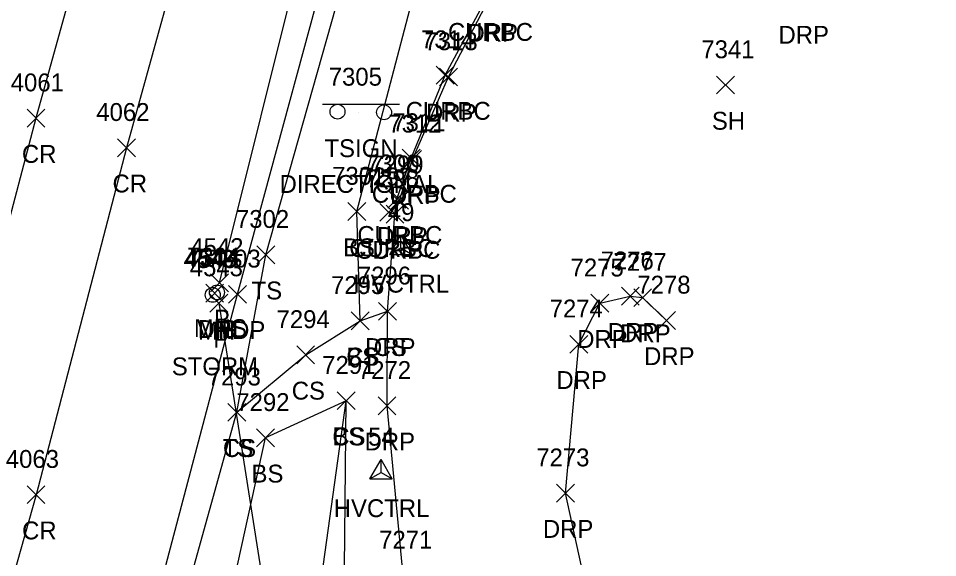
# Model space of a CAD drawing. Extents: x 1462089 to 1464015, y 730534 to 736144.
# Drawn here: x 1462815.5 to 1462918.3, y 732031.3 to 732091.6 of the extents above; entities that cross this region are included whole.
import ezdxf

# ---------------------------------------------------------------- set-up
doc = ezdxf.new("R2010")
doc.units = 0
for name, color, linetype in [('C_A', 7, 'Continuous'), ('C_I', 7, 'Continuous'), ('CPSM', 7, 'Continuous'), ('D_A', 7, 'Continuous'), ('D_I', 7, 'Continuous'), ('D_TIC', 7, 'Continuous'), ('DCP', 7, 'Continuous'), ('L_A', 7, 'Continuous'), ('L_I', 7, 'Continuous'), ('L_TIC', 7, 'Continuous'), ('LELB', 7, 'Continuous'), ('P_A', 7, 'Continuous'), ('P_I', 7, 'Continuous'), ('P_TIC', 7, 'Continuous'), ('PET', 7, 'Continuous'), ('PRC', 7, 'Continuous'), ('R_A', 7, 'Continuous'), ('R_I', 7, 'Continuous'), ('R_TIC', 7, 'Continuous'), ('RC', 7, 'Continuous'), ('RDP', 7, 'Continuous'), ('S_A', 7, 'Continuous'), ('S_C', 7, 'Continuous'), ('S_I', 7, 'Continuous'), ('SSGN', 7, 'Continuous'), ('U_A', 7, 'Continuous'), ('U_C', 7, 'Continuous'), ('U_I', 7, 'Continuous'), ('USMH', 7, 'Continuous'), ('UUMH', 7, 'Continuous')]:
    doc.layers.add(name, color=color, linetype=linetype)

msp = doc.modelspace()

# ---------------------------------------------------------------- linework, layer by layer
at = {"layer": 'CPSM'}
for p, q in [((1462857.03, 732065.23), (1462858.28, 732067.4)), ((1462859.53, 732065.23), (1462858.28, 732067.4)), ((1462858.28, 732065.95), (1462858.28, 732067.4)), ((1462857.03, 732065.23), (1462858.28, 732065.95)), ((1462858.28, 732065.95), (1462858.28, 732065.95)), ((1462858.28, 732065.95), (1462859.53, 732065.23)), ((1462857.03, 732065.23), (1462859.53, 732065.23)), ((1462854.81, 732040.11), (1462856.06, 732042.28)), ((1462857.31, 732040.11), (1462856.06, 732042.28)), ((1462856.06, 732040.83), (1462856.06, 732042.28)), ((1462854.81, 732040.11), (1462856.06, 732040.83)), ((1462856.06, 732040.83), (1462856.06, 732040.83)), ((1462856.06, 732040.83), (1462857.31, 732040.11)), ((1462854.81, 732040.11), (1462857.31, 732040.11))]:
    msp.add_line(p, q, dxfattribs=at)
at = {"layer": 'D_TIC'}
for points in [[(1462836.97, 732061.04), (1462838.97, 732063.04)], [(1462838.97, 732061.04), (1462836.97, 732063.04)], [(1462836.43, 732059.88), (1462838.43, 732061.88)], [(1462838.43, 732059.88), (1462836.43, 732061.88)], [(1462836.91, 732058.78), (1462838.91, 732060.78)], [(1462838.91, 732058.78), (1462836.91, 732060.78)]]:
    msp.add_lwpolyline(points, dxfattribs=at)
at = {"layer": 'DCP'}
for points in [[(1462837.97, 732062.04), (1462856.54, 732136.53)], [(1462837.91, 732059.78), (1462853.38, 731961.34)]]:
    msp.add_lwpolyline(points, dxfattribs=at)
at = {"layer": 'L_TIC'}
for points in [[(1462893.58, 732083.18), (1462895.58, 732085.18)], [(1462895.58, 732083.18), (1462893.58, 732085.18)], [(1462852.35, 732069.02), (1462854.35, 732071.02)], [(1462854.35, 732069.02), (1462852.35, 732071.02)], [(1462842.16, 732064.19), (1462844.16, 732066.19)], [(1462844.16, 732064.19), (1462842.16, 732066.19)], [(1462855.78, 732057.86), (1462857.78, 732059.86)], [(1462857.78, 732057.86), (1462855.78, 732059.86)], [(1462852.72, 732056.79), (1462854.72, 732058.79)], [(1462854.72, 732056.79), (1462852.72, 732058.79)], [(1462852.72, 732056.79), (1462854.72, 732058.79)], [(1462854.72, 732056.79), (1462852.72, 732058.79)], [(1462846.62, 732052.98), (1462848.62, 732054.98)], [(1462848.62, 732052.98), (1462846.62, 732054.98)], [(1462851.16, 732047.86), (1462853.16, 732049.86)], [(1462853.16, 732047.86), (1462851.16, 732049.86)], [(1462851.16, 732047.86), (1462853.16, 732049.86)], [(1462853.16, 732047.86), (1462851.16, 732049.86)], [(1462838.92, 732046.56), (1462840.92, 732048.56)], [(1462840.92, 732046.56), (1462838.92, 732048.56)], [(1462838.92, 732046.56), (1462840.92, 732048.56)], [(1462840.92, 732046.56), (1462838.92, 732048.56)], [(1462842.12, 732043.7), (1462844.12, 732045.7)], [(1462844.12, 732043.7), (1462842.12, 732045.7)], [(1462842.12, 732043.7), (1462844.12, 732045.7)], [(1462844.12, 732043.7), (1462842.12, 732045.7)]]:
    msp.add_lwpolyline(points, dxfattribs=at)
at = {"layer": 'LELB'}
for points in [[(1462816.37, 731942.01), (1462818.75, 731962.46), (1462825.13, 731991.05), (1462833.62, 732024.9), (1462839.92, 732047.56), (1462843.16, 732065.19), (1462853.67, 732102.41), (1462865.22, 732141.66), (1462869.85, 732161.66), (1462877.65, 732189.7)], [(1462853.72, 732057.79), (1462853.35, 732070.02), (1462861.25, 732100.19)], [(1462839.92, 732047.56), (1462847.62, 732053.98), (1462853.72, 732057.79), (1462856.78, 732058.86)], [(1462852.15, 731911.99), (1462840.09, 731955.97), (1462849.98, 731970.9), (1462852.02, 731982.62), (1462852.05, 731996.8), (1462848.5, 732022.51), (1462852.16, 732048.86)], [(1462860.36, 731968.01), (1462858.93, 731978.8), (1462855.88, 731997.09), (1462851.9, 732022.63), (1462852.16, 732048.86), (1462843.12, 732044.7)], [(1462823.13, 731925.94), (1462820.91, 731943.54), (1462821.2, 731963.05), (1462830.68, 731989.8), (1462838.49, 732023.65), (1462843.12, 732044.7)]]:
    msp.add_lwpolyline(points, dxfattribs=at)
at = {"layer": 'P_TIC'}
for points in [[(1462816.44, 732079.47), (1462818.44, 732081.47)], [(1462818.44, 732079.47), (1462816.44, 732081.47)], [(1462826.58, 732076.16), (1462828.58, 732078.16)], [(1462828.58, 732076.16), (1462826.58, 732078.16)], [(1462838.98, 732059.76), (1462840.98, 732061.76)], [(1462840.98, 732059.76), (1462838.98, 732061.76)], [(1462816.45, 732037.34), (1462818.45, 732039.34)], [(1462818.45, 732037.34), (1462816.45, 732039.34)]]:
    msp.add_lwpolyline(points, dxfattribs=at)
at = {"layer": 'PET'}
msp.add_lwpolyline([(1462802.06, 731923.28), (1462812.28, 731956.21), (1462821.9, 731992.29), (1462839.98, 732060.76), (1462852.48, 732106.84), (1462862.07, 732142.21), (1462869.19, 732169.8), (1462878.36, 732205.47), (1462879.39, 732206.83), (1462892.22, 732254.3)], dxfattribs=at)
at = {"layer": 'PRC'}
for points in [[(1462887.36, 732337.75), (1462868.8, 732270.44), (1462856.22, 732222.64), (1462842.42, 732172.51), (1462830.22, 732126.58), (1462817.44, 732080.47), (1462807.22, 732041.67), (1462794.66, 731996.86), (1462782.02, 731950.47), (1462768.89, 731909.84)], [(1462879.05, 732267.64), (1462866.24, 732218.54), (1462852.56, 732169.04), (1462840.4, 732123.53), (1462827.58, 732077.16), (1462817.45, 732038.34), (1462804.76, 731993.39), (1462793.02, 731947.65), (1462779.18, 731905.95)]]:
    msp.add_lwpolyline(points, dxfattribs=at)
at = {"layer": 'R_TIC'}
for points in [[(1462862.22, 732084.29), (1462864.22, 732086.29)], [(1462864.22, 732084.29), (1462862.22, 732086.29)], [(1462862.6, 732084.08), (1462864.6, 732086.08)], [(1462864.6, 732084.08), (1462862.6, 732086.08)], [(1462858.43, 732075.01), (1462860.43, 732077.01)], [(1462860.43, 732075.01), (1462858.43, 732077.01)], [(1462858.56, 732074.86), (1462860.56, 732076.86)], [(1462860.56, 732074.86), (1462858.56, 732076.86)], [(1462856.82, 732070.4), (1462858.82, 732072.4)], [(1462858.82, 732070.4), (1462856.82, 732072.4)], [(1462857.13, 732070.29), (1462859.13, 732072.29)], [(1462859.13, 732070.29), (1462857.13, 732072.29)], [(1462855.91, 732068.94), (1462857.91, 732070.94)], [(1462857.91, 732068.94), (1462855.91, 732070.94)], [(1462856.61, 732068.74), (1462858.61, 732070.74)], [(1462858.61, 732068.74), (1462856.61, 732070.74)], [(1462856.61, 732068.74), (1462858.61, 732070.74)], [(1462858.61, 732068.74), (1462856.61, 732070.74)], [(1462882.94, 732059.55), (1462884.94, 732061.55)], [(1462884.94, 732059.55), (1462882.94, 732061.55)], [(1462879.52, 732058.76), (1462881.52, 732060.76)], [(1462881.52, 732058.76), (1462879.52, 732060.76)], [(1462884.32, 732059.39), (1462886.32, 732061.39)], [(1462886.32, 732059.39), (1462884.32, 732061.39)], [(1462855.78, 732057.86), (1462857.78, 732059.86)], [(1462857.78, 732057.86), (1462855.78, 732059.86)], [(1462886.99, 732056.84), (1462888.99, 732058.84)], [(1462888.99, 732056.84), (1462886.99, 732058.84)], [(1462877.18, 732054.17), (1462879.18, 732056.17)], [(1462879.18, 732054.17), (1462877.18, 732056.17)], [(1462855.72, 732047.29), (1462857.72, 732049.29)], [(1462857.72, 732047.29), (1462855.72, 732049.29)], [(1462875.68, 732037.51), (1462877.68, 732039.51)], [(1462877.68, 732037.51), (1462875.68, 732039.51)]]:
    msp.add_lwpolyline(points, dxfattribs=at)
at = {"layer": 'RC'}
msp.add_lwpolyline([(1462856.91, 732069.94), (1462857.61, 732069.74), (1462857.82, 732071.4), (1462859.43, 732076.01), (1462863.22, 732085.29), (1462867.96, 732094.12), (1462873.1, 732102.46), (1462878.31, 732111.12), (1462883.16, 732120.11), (1462887.04, 732129.19), (1462892.97, 732147.78), (1462899.62, 732169.77), (1462918.32, 732164.34)], dxfattribs=at)
at = {"layer": 'RDP'}
for points in [[(1462894.95, 731951.55), (1462877.18, 731978.48), (1462867.12, 731999.7), (1462858.53, 732029.3), (1462856.72, 732048.29), (1462856.78, 732058.86), (1462857.61, 732069.74), (1462858.13, 732071.29), (1462859.56, 732075.86), (1462863.6, 732085.08), (1462868.23, 732094.02), (1462873.36, 732102.46), (1462878.6, 732110.96), (1462883.37, 732119.98), (1462887.28, 732129.14), (1462893.3, 732147.89), (1462899.8, 732169.45), (1462918.2, 732164.25)], [(1462876.68, 732038.51), (1462878.18, 732055.17), (1462880.52, 732059.76), (1462883.94, 732060.55), (1462885.32, 732060.39), (1462887.99, 732057.84)], [(1462880.71, 732020.07), (1462876.68, 732038.51)]]:
    msp.add_lwpolyline(points, dxfattribs=at)
at = {"layer": 'SSGN'}
for p, q in [((1462849.52, 732082.03), (1462858.12, 732082.03)), ((1462853.54, 732081.13), (1462853.54, 732081.13))]:
    msp.add_line(p, q, dxfattribs=at)
for centre in [(1462851.18, 732081.2), (1462856.39, 732081.13)]:
    msp.add_circle(centre, 0.833, dxfattribs=at)
at = {"layer": 'USMH'}
for p, q in [((1462837.69, 732060.97), (1462837.69, 732060.97)), ((1462838.52, 732060.97), (1462838.52, 732060.97))]:
    msp.add_line(p, q, dxfattribs=at)
msp.add_circle((1462837.69, 732060.97), 0.833, dxfattribs=at)
at = {"layer": 'UUMH'}
for p, q in [((1462837.22, 732060.7), (1462837.22, 732060.7)), ((1462838.06, 732060.7), (1462838.06, 732060.7))]:
    msp.add_line(p, q, dxfattribs=at)
msp.add_circle((1462837.22, 732060.7), 0.833, dxfattribs=at)

# ---------------------------------------------------------------- texts
at = {"layer": 'C_A'}
for p in [(1462852.97, 732060.95), (1462850.76, 732035.83)]:
    msp.add_text('HVCTRL', height=2, dxfattribs=at).set_placement(p)
at = {"layer": 'C_I'}
for s, p in [('49', (1462856.81, 732068.95)), ('54', (1462854.6, 732043.83))]:
    msp.add_text(s, height=2, dxfattribs=at).set_placement(p)
at = {"layer": 'D_A'}
for s, p in [('P', (1462837.35, 732057.04)), ('DIB', (1462835.53, 732055.88)), ('P', (1462837.28, 732054.78))]:
    msp.add_text(s, height=2, dxfattribs=at).set_placement(p)
at = {"layer": 'D_I'}
for s, p in [('4542', (1462834.71, 732065.04)), ('4544', (1462834.17, 732063.88)), ('4543', (1462834.65, 732062.78))]:
    msp.add_text(s, height=2, dxfattribs=at).set_placement(p)
at = {"layer": 'L_A'}
for s, p in [('SH', (1462893.07, 732079.18)), ('BS', (1462851.8, 732065.02)), ('TS', (1462841.57, 732060.19)), ('CS', (1462855.22, 732053.86)), ('CS', (1462852.16, 732052.79)), ('BS', (1462852.16, 732052.79)), ('CS', (1462846.06, 732048.98)), ('CS', (1462850.6, 732043.86)), ('BS', (1462850.6, 732043.86)), ('TS', (1462838.33, 732042.56)), ('CS', (1462838.36, 732042.56)), ('BS', (1462841.56, 732039.7)), ('BS', (1462841.56, 732039.7))]:
    msp.add_text(s, height=2, dxfattribs=at).set_placement(p)
at = {"layer": 'L_I'}
for s, p in [('7341', (1462891.89, 732087.18)), ('7301', (1462850.58, 732073.02)), ('7302', (1462839.82, 732068.19)), ('7296', (1462853.46, 732061.86)), ('7295', (1462850.46, 732060.79)), ('7295', (1462850.46, 732060.79)), ('7294', (1462844.36, 732056.98)), ('7291', (1462849.47, 732051.86)), ('7291', (1462849.47, 732051.86)), ('7293', (1462836.66, 732050.56)), ('7293', (1462836.66, 732050.56)), ('7292', (1462839.86, 732047.7)), ('7292', (1462839.86, 732047.7)), ('7271', (1462855.84, 732032.3))]:
    msp.add_text(s, height=2, dxfattribs=at).set_placement(p)
at = {"layer": 'P_A'}
for s, p in [('CR', (1462815.87, 732075.47)), ('CR', (1462826.01, 732072.16)), ('RDP', (1462837.46, 732055.76)), ('CR', (1462815.89, 732033.34))]:
    msp.add_text(s, height=2, dxfattribs=at).set_placement(p)
at = {"layer": 'P_I'}
for s, p in [('4061', (1462814.62, 732083.47)), ('4062', (1462824.19, 732080.16)), ('7303', (1462836.64, 732063.76)), ('4063', (1462814.07, 732041.34))]:
    msp.add_text(s, height=2, dxfattribs=at).set_placement(p)
at = {"layer": 'R_A'}
for s, p in [('CURBC', (1462863.54, 732089.12)), ('DRP', (1462865.72, 732089.02)), ('DRP', (1462900.52, 732088.8)), ('CURBC', (1462858.81, 732080.29)), ('DRP', (1462861.09, 732080.08)), ('CURBC', (1462855.02, 732071.01)), ('DRP', (1462857.05, 732070.86)), ('CURBC', (1462853.4, 732066.4)), ('DRP', (1462855.62, 732066.29)), ('CURBC', (1462852.49, 732064.94)), ('CURBC', (1462853.19, 732064.74)), ('DRP', (1462855.09, 732064.74)), ('DRP', (1462881.43, 732055.55)), ('DRP', (1462882.81, 732055.39)), ('DRP', (1462878, 732054.76)), ('DRP', (1462854.26, 732053.86)), ('DRP', (1462885.48, 732052.84)), ('DRP', (1462875.67, 732050.17)), ('DRP', (1462854.21, 732043.29)), ('DRP', (1462874.16, 732033.51))]:
    msp.add_text(s, height=2, dxfattribs=at).set_placement(p)
at = {"layer": 'R_I'}
for s, p in [('7314', (1462860.53, 732088.29)), ('7313', (1462860.91, 732088.08)), ('7311', (1462857.31, 732079.01)), ('7312', (1462856.87, 732078.86)), ('7300', (1462854.4, 732074.4)), ('7299', (1462854.86, 732074.29)), ('7297', (1462853.65, 732072.94)), ('7298', (1462854.35, 732072.74)), ('7298', (1462854.35, 732072.74)), ('7276', (1462880.62, 732063.55)), ('7275', (1462877.26, 732062.76)), ('7277', (1462882.06, 732063.39)), ('7296', (1462853.46, 732061.86)), ('7278', (1462884.73, 732060.84)), ('7274', (1462874.92, 732058.17)), ('7272', (1462853.46, 732051.29)), ('7273', (1462873.42, 732041.51)), ('7271', (1462855.84, 732032.3))]:
    msp.add_text(s, height=2, dxfattribs=at).set_placement(p)
at = {"layer": 'S_A'}
msp.add_text('TSIGN', height=2, dxfattribs=at).set_placement((1462849.72, 732076.11))
at = {"layer": 'S_C'}
msp.add_text('DIRECTIONAL', height=2, dxfattribs=at).set_placement((1462844.7, 732072.11))
at = {"layer": 'S_I'}
msp.add_text('7305', height=2, dxfattribs=at).set_placement((1462850.2, 732084.11))
at = {"layer": 'U_A'}
for s, p in [('MHS', (1462835.11, 732055.97)), ('MH', (1462835.59, 732055.7))]:
    msp.add_text(s, height=2, dxfattribs=at).set_placement(p)
at = {"layer": 'U_C'}
msp.add_text('STORM', height=2, dxfattribs=at).set_placement((1462832.64, 732051.7))
at = {"layer": 'U_I'}
for s, p in [('4545', (1462833.96, 732063.7)), ('7304', (1462834.35, 732063.97))]:
    msp.add_text(s, height=2, dxfattribs=at).set_placement(p)

doc.saveas('drawing.dxf')
